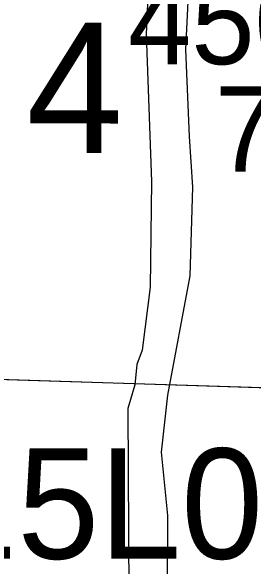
# Model space of a CAD drawing. Extents: x -132.8 to -73.3, y -60 to -26.
# Drawn here: x -125.034 to -124.791, y -33.471 to -32.916 of the extents above; entities that cross this region are included whole.
import ezdxf

# ---------------------------------------------------------------- set-up
doc = ezdxf.new("R2010")
doc.units = 0
for name, color, linetype in [('tdCoHydroRiver', 7, 'Continuous'), ('tdCoSectLine', 7, 'Continuous'), ('tdCoSectLinePart', 7, 'Continuous'), ('tdCoSectNmbr', 7, 'Continuous'), ('tdCoStrucPriMaintName', 7, 'Continuous'), ('tdCoStrucSecCoName', 7, 'Continuous'), ('tdCoStrucSecFHWANum', 7, 'Continuous')]:
    doc.layers.add(name, color=color, linetype=linetype)

msp = doc.modelspace()

# ---------------------------------------------------------------- linework, layer by layer
at = {"layer": 'tdCoHydroRiver'}
for points in [[(-124.87717, -32.74302), (-124.88652, -32.78671), (-124.89372, -32.81805), (-124.89876, -32.93937), (-124.89348, -33.08623), (-124.89491, -33.19187), (-124.90302, -33.25474), (-124.90816, -33.26879), (-124.91032, -33.28924), (-124.9173, -33.3127), (-124.9163, -33.49886), (-124.91197, -33.51319), (-124.92417, -33.66428), (-124.93232, -33.72871), (-124.93588, -33.74281), (-124.93962, -33.81842), (-124.93668, -33.8264), (-124.93398, -33.89746), (-124.94105, -33.92407), (-124.94189, -34.06444), (-124.9458, -34.25678)], [(-124.84107, -32.74227), (-124.84165, -32.76276), (-124.8525, -32.81135), (-124.85975, -32.95468), (-124.85591, -33.04156), (-124.85262, -33.09213), (-124.85514, -33.18039), (-124.87748, -33.29964), (-124.88382, -33.35624), (-124.87773, -33.41952), (-124.87836, -33.55201), (-124.88281, -33.59763), (-124.89034, -33.69521), (-124.89434, -33.72507), (-124.90365, -33.94092), (-124.90369, -34.10813)]]:
    msp.add_lwpolyline(points, dxfattribs=at)
at = {"layer": 'tdCoSectLine'}
msp.add_lwpolyline([(-125.39944, -33.27245), (-124.40097, -33.30385)], dxfattribs=at)
at = {"layer": 'tdCoSectLinePart'}
msp.add_lwpolyline([(-125.36941, -33.27339), (-124.77585, -33.29206)], dxfattribs=at)

# ---------------------------------------------------------------- texts
at = {"layer": 'tdCoSectNmbr'}
msp.add_text('4', height=0.13, rotation=359.9061, dxfattribs=at).set_placement((-125.01855, -33.05783))
at = {"layer": 'tdCoStrucPriMaintName'}
msp.add_text('78715L029', height=0.11, dxfattribs=at).set_placement((-125.35476, -33.46265))
msp.add_text('78715L029', height=0.11, dxfattribs=at).set_placement((-125.35476, -33.46265))
msp.add_text('78715L029', height=0.11, dxfattribs=at).set_placement((-125.35476, -33.46265))
at = {"layer": 'tdCoStrucSecCoName'}
msp.add_text('78', height=0.085, dxfattribs=at).set_placement((-124.83025, -33.07656))
at = {"layer": 'tdCoStrucSecFHWANum'}
msp.add_text('45060', height=0.085, dxfattribs=at).set_placement((-124.91705, -32.96942))

doc.saveas('drawing.dxf')
